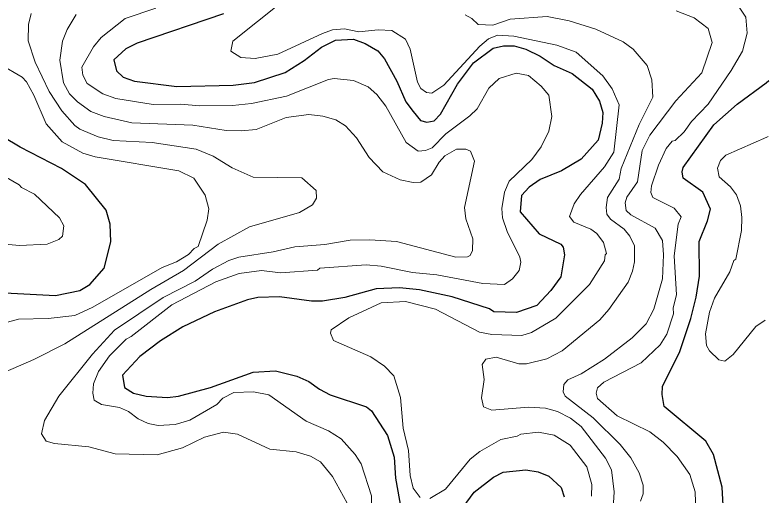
# Model space of a CAD drawing. Extents: x 673.3 to 698.5, y 6984.3 to 7012.3.
# Drawn here: x 696.773 to 698.048, y 6985.202 to 6986.015 of the extents above; entities that cross this region are included whole.
import ezdxf

# ---------------------------------------------------------------- set-up
doc = ezdxf.new("R2010")
doc.units = 0
doc.header["$LTSCALE"] = 0.032
doc.layers.add('1', color=7, linetype='Continuous', lineweight=25)
doc.layers.add('2', color=7, linetype='Continuous', lineweight=13)

msp = doc.modelspace()

# ---------------------------------------------------------------- linework, layer by layer
at = {"layer": '1'}
for points in [[(697.1259, 6986.0173), (696.9799, 6985.9679), (696.9605, 6985.9581), (696.9405, 6985.9397), (696.9447, 6985.9207), (696.9561, 6985.9102), (696.9751, 6985.9035), (697.0467, 6985.8941), (697.1422, 6985.8967), (697.1782, 6985.9011), (697.2298, 6985.9179), (697.2623, 6985.9382), (697.2917, 6985.961), (697.315, 6985.973), (697.3454, 6985.9745), (697.3654, 6985.9669), (697.3865, 6985.9547), (697.398, 6985.9412), (697.4186, 6985.9035), (697.4338, 6985.8682), (697.4465, 6985.8521), (697.4586, 6985.837), (697.4697, 6985.8337), (697.4821, 6985.8365), (697.4925, 6985.8473), (697.5214, 6985.8983), (697.5485, 6985.9345), (697.5817, 6985.9592), (697.5992, 6985.9632), (697.6171, 6985.9632), (697.637, 6985.9574), (697.6609, 6985.9454), (697.6851, 6985.9296), (697.7155, 6985.9164), (697.749, 6985.8899), (697.7613, 6985.8696), (697.7669, 6985.8503), (697.7661, 6985.8321), (697.7594, 6985.8034), (697.7303, 6985.7711), (697.6972, 6985.7517), (697.6611, 6985.7368), (697.6426, 6985.724), (697.6294, 6985.7097), (697.6272, 6985.682), (697.6592, 6985.6452), (697.6961, 6985.6277), (697.7001, 6985.6225), (697.7025, 6985.6097), (697.6961, 6985.5724), (697.6793, 6985.5489), (697.6554, 6985.5235), (697.6213, 6985.5121)], [(697.973, 6985.1445), (697.9689, 6985.2164), (697.9542, 6985.2718), (697.9412, 6985.2944), (697.871, 6985.3527), (697.8672, 6985.3733), (697.8681, 6985.3867), (697.897, 6985.4458), (697.9161, 6985.5018), (697.925, 6985.5376), (697.9305, 6985.5734), (697.9299, 6985.6318), (697.9443, 6985.6673), (697.9493, 6985.6869), (697.9363, 6985.7156), (697.9031, 6985.7394), (697.9014, 6985.7501), (697.903, 6985.757), (697.9548, 6985.8295), (697.9941, 6985.8643), (698.0431, 6985.9006), (698.0479, 6985.9042)], [(696.7558, 6985.5454), (696.8416, 6985.5408), (696.8829, 6985.5491), (696.8998, 6985.5595), (696.9239, 6985.5869), (696.9355, 6985.6315), (696.934, 6985.6615), (696.9275, 6985.685), (696.8926, 6985.7284), (696.8519, 6985.7555), (696.7822, 6985.7918), (696.7259, 6985.825)], [(697.6213, 6985.5121), (697.5826, 6985.5133), (697.5753, 6985.5179), (697.5126, 6985.5382), (697.4572, 6985.5504), (697.4231, 6985.5536), (697.3839, 6985.552), (697.3307, 6985.5374), (697.2933, 6985.5309), (697.2744, 6985.5309), (697.2206, 6985.5382), (697.1839, 6985.5373), (697.1662, 6985.5333), (697.1106, 6985.5129), (697.0571, 6985.4878), (697.0194, 6985.464), (696.9841, 6985.4377), (696.9551, 6985.4059), (696.9582, 6985.3853), (696.9735, 6985.3754), (696.9952, 6985.3704), (697.0311, 6985.368), (697.0495, 6985.3706), (697.1038, 6985.3849), (697.1757, 6985.4111), (697.2135, 6985.4135), (697.2499, 6985.404), (697.2699, 6985.395), (697.2879, 6985.382), (697.3063, 6985.3727), (697.3678, 6985.3524), (697.376, 6985.3458), (697.4032, 6985.3037), (697.4143, 6985.2669), (697.4168, 6985.2314), (697.4299, 6985.1559)], [(697.5231, 6985.1719), (697.5493, 6985.2081), (697.5823, 6985.2331), (697.5987, 6985.2419), (697.6369, 6985.2457), (697.6575, 6985.2426), (697.6757, 6985.2351), (697.6967, 6985.2158), (697.7019, 6985.1999)]]:
    msp.add_lwpolyline(points, dxfattribs=at)
at = {"layer": '2'}
for points in [[(697.2252, 6986.0374), (697.1415, 6985.9711), (697.1383, 6985.9543), (697.1552, 6985.9436), (697.1793, 6985.9416)], [(697.9241, 6985.1742), (697.9233, 6985.2083), (697.9142, 6985.2379), (697.8925, 6985.2684), (697.869, 6985.2928), (697.8468, 6985.3101), (697.7912, 6985.3371), (697.7581, 6985.3662), (697.7556, 6985.3755), (697.7581, 6985.3842), (697.7689, 6985.3942), (697.8318, 6985.427), (697.8643, 6985.4571), (697.8751, 6985.4754), (697.8865, 6985.5094), (697.8859, 6985.5197), (697.8915, 6985.542), (697.8875, 6985.6076), (697.8946, 6985.6616), (697.8997, 6985.6737), (697.8875, 6985.6887), (697.8519, 6985.7066), (697.8485, 6985.7149), (697.8493, 6985.7265), (697.861, 6985.7615), (697.8743, 6985.7896), (697.8842, 6985.8017), (697.8893, 6985.8031), (697.9044, 6985.8174), (697.9172, 6985.8349), (697.9449, 6985.8642), (697.9839, 6985.9215), (698.003, 6985.9541), (698.0112, 6985.9846), (698.009, 6986.0114), (697.9895, 6986.0412)], [(697.6006, 6985.7156), (697.6085, 6985.734), (697.647, 6985.7708), (697.6627, 6985.7923), (697.6756, 6985.8189), (697.6806, 6985.8433), (697.6756, 6985.8795), (697.6626, 6985.8949), (697.6417, 6985.9128), (697.6207, 6985.9168), (697.5919, 6985.9081), (697.5745, 6985.8915), (697.5544, 6985.8566), (697.5424, 6985.8445), (697.5018, 6985.8144), (697.4787, 6985.7908), (697.4671, 6985.7861), (697.4547, 6985.7848), (697.4345, 6985.7998), (697.4, 6985.8609), (697.3852, 6985.8808), (697.3706, 6985.8936), (697.3454, 6985.9046), (697.3128, 6985.9078), (697.3031, 6985.9063), (697.2324, 6985.8779), (697.1731, 6985.8656), (697.1409, 6985.8623), (697.0852, 6985.8615), (697.0536, 6985.8647), (697.0071, 6985.8639), (696.9435, 6985.8738), (696.9219, 6985.8817), (696.8951, 6985.8995), (696.888, 6985.9133), (696.886, 6985.9269), (696.9059, 6985.9616), (696.9192, 6985.977), (696.9597, 6986.0095), (697.0115, 6986.0268)], [(697.8912, 6986.0226), (697.9217, 6986.0104), (697.9453, 6985.9923), (697.9518, 6985.969), (697.9346, 6985.9174), (697.8905, 6985.8702), (697.8464, 6985.8121), (697.8338, 6985.7862), (697.8256, 6985.733), (697.8078, 6985.707), (697.8046, 6985.6975), (697.8064, 6985.6843), (697.8142, 6985.677), (697.8553, 6985.6549), (697.8678, 6985.6335), (697.8696, 6985.6096), (697.8679, 6985.5687), (697.8532, 6985.5178), (697.8402, 6985.4925), (697.8166, 6985.4689), (697.7701, 6985.4331), (697.7302, 6985.4083), (697.7079, 6985.3978), (697.701, 6985.3899), (697.7002, 6985.3778), (697.7035, 6985.3704), (697.7509, 6985.3335), (697.7964, 6985.2887), (697.8143, 6985.2662), (697.8288, 6985.2409), (697.8353, 6985.2197), (697.8353, 6985.2051), (697.8305, 6985.1925)], [(696.8831, 6985.822), (696.8744, 6985.8282), (696.8526, 6985.8531), (696.8309, 6985.8858), (696.8072, 6985.9356), (696.7955, 6985.9716), (696.7961, 6985.999), (696.8007, 6986.0179)], [(696.8767, 6986.0159), (696.8617, 6985.9909), (696.8534, 6985.9712), (696.8491, 6985.939), (696.8555, 6985.9005), (696.8655, 6985.8819), (696.8788, 6985.8684), (696.9015, 6985.852), (696.9243, 6985.8437), (696.9709, 6985.8331), (697.0741, 6985.8289), (697.13, 6985.8201), (697.1556, 6985.8191), (697.181, 6985.8217), (697.2318, 6985.8418)], [(697.7782, 6985.079), (697.7865, 6985.2083), (697.7816, 6985.2458), (697.7717, 6985.2656), (697.7305, 6985.3189), (697.7122, 6985.3331), (697.6907, 6985.3442), (697.6703, 6985.3501), (697.6413, 6985.3516), (697.5794, 6985.3468), (697.5656, 6985.3521), (697.5618, 6985.3677), (697.5667, 6985.3984), (697.5633, 6985.4239), (697.5692, 6985.4331), (697.5867, 6985.4363), (697.6251, 6985.425), (697.6379, 6985.4253), (697.6724, 6985.4335), (697.6982, 6985.4469), (697.7619, 6985.4996), (697.7774, 6985.5169), (697.81, 6985.5632), (697.8175, 6985.5816), (697.8207, 6985.5974), (697.8208, 6985.6247), (697.8128, 6985.6411), (697.8034, 6985.6531), (697.7801, 6985.6701), (697.7738, 6985.6785), (697.7727, 6985.6898), (697.7752, 6985.7066), (697.7945, 6985.7374), (697.798, 6985.7555), (697.8284, 6985.8299), (697.8516, 6985.8762), (697.85, 6985.9057), (697.8419, 6985.9296), (697.8182, 6985.9575), (697.8013, 6985.9697), (697.755, 6985.9916), (697.7102, 6986.0055), (697.6728, 6986.0129), (697.6104, 6986.008), (697.5813, 6985.9983), (697.5564, 6985.9991), (697.5454, 6986.0096), (697.5346, 6986.0158)], [(697.1793, 6985.9416), (697.2179, 6985.9493), (697.2929, 6985.9842), (697.3103, 6985.99), (697.3304, 6985.9917), (697.3543, 6985.9869), (697.3873, 6985.9901), (697.4101, 6985.9892), (697.4334, 6985.9742), (697.4413, 6985.9573), (697.4535, 6985.9017), (697.4592, 6985.8908), (697.4687, 6985.8841), (697.4778, 6985.8828), (697.4984, 6985.8965), (697.5593, 6985.9627), (697.574, 6985.9752), (697.589, 6985.9811), (697.6169, 6985.9796), (697.6895, 6985.964), (697.7221, 6985.9523), (697.7673, 6985.9123), (697.7828, 6985.8902), (697.7945, 6985.8634), (697.7857, 6985.7833), (697.7698, 6985.7583), (697.7295, 6985.7116), (697.7188, 6985.6958), (697.7107, 6985.6746), (697.7181, 6985.6646), (697.7469, 6985.6532), (697.7571, 6985.6456), (697.7685, 6985.6301), (697.7734, 6985.6117), (697.7711, 6985.6095), (697.7701, 6985.5991), (697.7448, 6985.5594), (697.6874, 6985.5025), (697.6467, 6985.478), (697.6304, 6985.473), (697.5796, 6985.4746), (697.5587, 6985.4785), (697.4842, 6985.5173), (697.4334, 6985.5308), (697.3923, 6985.5282), (697.3377, 6985.5027), (697.3076, 6985.4825), (697.3069, 6985.4767), (697.312, 6985.4648), (697.3747, 6985.437), (697.3978, 6985.421), (697.4135, 6985.4045), (697.4249, 6985.3679), (697.4298, 6985.3161), (697.4387, 6985.2783), (697.4416, 6985.236), (697.4465, 6985.2146), (697.4585, 6985.1989)], [(696.7485, 6985.9314), (696.7856, 6985.9103), (696.7927, 6985.9023), (696.805, 6985.8797), (696.8258, 6985.8312), (696.853, 6985.8005), (696.8877, 6985.7815), (696.9086, 6985.7751), (697.0501, 6985.7515), (697.0754, 6985.7395), (697.0949, 6985.7103), (697.1008, 6985.6872), (697.0984, 6985.6679), (697.0829, 6985.6236), (697.0762, 6985.6201), (697.0667, 6985.61), (697.0461, 6985.5979), (697.022, 6985.5883), (696.9048, 6985.5207), (696.8742, 6985.5071), (696.8295, 6985.5016), (696.7794, 6985.5007), (696.6811, 6985.4743)], [(697.2318, 6985.8418), (697.2702, 6985.8468), (697.2936, 6985.8442), (697.3158, 6985.8378), (697.3321, 6985.8279), (697.3508, 6985.8077), (697.372, 6985.7743), (697.3949, 6985.7497), (697.4243, 6985.7363), (697.4466, 6985.7321), (697.4596, 6985.7323), (697.4776, 6985.745), (697.4905, 6985.7665), (697.5001, 6985.7769), (697.5195, 6985.7882), (697.5354, 6985.7885), (697.5435, 6985.7847), (697.5499, 6985.7681), (697.5334, 6985.6898), (697.5354, 6985.6705), (697.5474, 6985.6367), (697.5469, 6985.6168), (697.543, 6985.6086), (697.5385, 6985.6063), (697.5185, 6985.6058), (697.4182, 6985.6318), (697.3734, 6985.635), (697.34, 6985.6342), (697.2969, 6985.6268), (697.2461, 6985.6229), (697.21, 6985.6143), (697.1516, 6985.6058), (697.135, 6985.6), (697.1072, 6985.5855), (697.0778, 6985.5649), (697.024, 6985.5372), (696.9417, 6985.4823), (696.9045, 6985.4412), (696.8471, 6985.3701), (696.8232, 6985.3291), (696.8183, 6985.3069), (696.826, 6985.2943), (696.84, 6985.2902), (696.8983, 6985.2849), (696.9426, 6985.2727), (697.0134, 6985.2712), (697.0565, 6985.2829), (697.0934, 6985.3011), (697.1258, 6985.3092), (697.1496, 6985.306), (697.204, 6985.2806), (697.2488, 6985.276), (697.2729, 6985.2688), (697.2895, 6985.259), (697.3101, 6985.2344), (697.3351, 6985.1891)], [(696.7439, 6985.4061), (696.805, 6985.4325), (696.8576, 6985.4588), (697.0028, 6985.551), (697.0582, 6985.5828), (697.1166, 6985.6274), (697.1698, 6985.6571), (697.2543, 6985.6814), (697.276, 6985.6939), (697.2832, 6985.7054), (697.2826, 6985.7182), (697.258, 6985.74), (697.1759, 6985.7408), (697.1406, 6985.7569), (697.1084, 6985.7762), (697.0796, 6985.7881), (697.0049, 6985.7997), (696.939, 6985.8028), (696.9137, 6985.809), (696.8831, 6985.822)], [(698.0464, 6985.8095), (698.0441, 6985.8085), (697.9753, 6985.7782), (697.9661, 6985.7693), (697.961, 6985.7563), (697.9635, 6985.7416), (697.9829, 6985.7244), (697.9931, 6985.7111), (697.9999, 6985.6922), (698.0023, 6985.6728), (698.0016, 6985.6504), (697.9917, 6985.6019), (697.9887, 6985.6001), (697.9816, 6985.5807), (697.956, 6985.536), (697.9477, 6985.5127), (697.9404, 6985.4761), (697.9421, 6985.456), (697.9475, 6985.4471), (697.9631, 6985.4316), (697.9736, 6985.4298), (697.9872, 6985.4408), (698.0259, 6985.4883), (698.0415, 6985.4991)], [(696.6886, 6985.6335), (696.7808, 6985.6253), (696.8275, 6985.6278), (696.8475, 6985.6354), (696.8533, 6985.6413), (696.8556, 6985.6584), (696.8484, 6985.6723), (696.806, 6985.7124), (696.784, 6985.7232), (696.7801, 6985.7277), (696.741, 6985.7505)], [(697.376, 6985.1605), (697.3761, 6985.2016), (697.3586, 6985.256), (697.3485, 6985.2716), (697.3245, 6985.2981), (697.3031, 6985.3115), (697.2656, 6985.3282), (697.2024, 6985.3724), (697.1763, 6985.3776), (697.1432, 6985.3768), (697.1245, 6985.367), (697.1146, 6985.3563), (697.0688, 6985.3299), (697.0441, 6985.3224), (697.0151, 6985.3207), (696.9985, 6985.3239), (696.9817, 6985.3322), (696.9654, 6985.3445), (696.9499, 6985.3514), (696.9195, 6985.356), (696.9072, 6985.3637), (696.9046, 6985.3755), (696.9059, 6985.3915), (696.9145, 6985.4122), (696.9329, 6985.4388), (696.9611, 6985.4668), (696.9697, 6985.4711), (697.0384, 6985.5249), (697.1128, 6985.5636), (697.152, 6985.5778), (697.1898, 6985.5829), (697.2221, 6985.5789), (697.2846, 6985.5838), (697.2885, 6985.5869), (697.3669, 6985.5926), (697.3921, 6985.5903), (697.4455, 6985.5797), (697.4866, 6985.5756), (697.5644, 6985.561), (697.6008, 6985.5594), (697.6146, 6985.5689), (697.6255, 6985.5829), (697.6284, 6985.597), (697.6268, 6985.6055), (697.6053, 6985.649), (697.5976, 6985.6719), (697.5963, 6985.6877), (697.6006, 6985.7156)], [(697.4746, 6985.197), (697.5013, 6985.213), (697.5428, 6985.2635), (697.5591, 6985.2766), (697.5949, 6985.2973), (697.6224, 6985.3026), (697.6287, 6985.306), (697.6581, 6985.3093), (697.6847, 6985.3041), (697.7119, 6985.2877), (697.74, 6985.2506), (697.7483, 6985.2207), (697.7481, 6985.2012)]]:
    msp.add_lwpolyline(points, dxfattribs=at)

doc.saveas('drawing.dxf')
